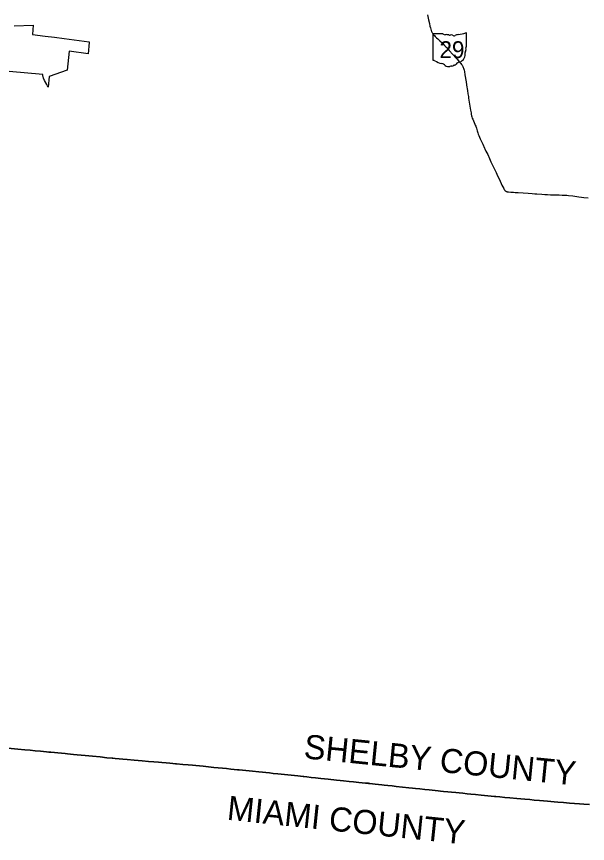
# Model space of a CAD drawing. Extents: x 0 to 34, y 0 to 22.
# Drawn here: x 5.532 to 5.912, y 17.63 to 18.181 of the extents above; entities that cross this region are included whole.
import ezdxf

# ---------------------------------------------------------------- set-up
doc = ezdxf.new("R2010")
doc.units = 0
for name, color, linetype in [('GM_X_Corporation', 7, 'Continuous'), ('GM_X_County', 7, 'Continuous'), ('GM_X_County_Text', 7, 'Continuous'), ('GM_X_State_Location', 7, 'Continuous'), ('GM_X_State_Route', 7, 'Continuous'), ('GM_X_State_Shield', 7, 'Continuous')]:
    doc.layers.add(name, color=color, linetype=linetype)

msp = doc.modelspace()

# ---------------------------------------------------------------- linework, layer by layer
at = {"layer": 'GM_X_Corporation'}
msp.add_lwpolyline([(5.530899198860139, 18.174806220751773), (5.5434672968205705, 18.175162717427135), (5.542929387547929, 18.169033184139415), (5.551350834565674, 18.167917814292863), (5.557555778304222, 18.1670977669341), (5.564146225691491, 18.16624080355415), (5.580780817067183, 18.16407545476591), (5.5807412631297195, 18.16365672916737), (5.580029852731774, 18.156050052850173), (5.567346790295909, 18.15778349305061), (5.565957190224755, 18.145282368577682), (5.553993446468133, 18.140923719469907), (5.5534006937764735, 18.13386708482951), (5.553321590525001, 18.134050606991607), (5.552986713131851, 18.134736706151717), (5.5524857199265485, 18.135671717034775), (5.55104285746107, 18.138410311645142), (5.550408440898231, 18.13978883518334), (5.55028398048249, 18.140115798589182), (5.550165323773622, 18.140457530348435), (5.550053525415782, 18.14082035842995), (5.549969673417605, 18.14112728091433), (5.549906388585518, 18.1414204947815), (5.549850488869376, 18.14174798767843), (5.549815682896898, 18.141999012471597), (5.549787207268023, 18.14227798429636), (5.527418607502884, 18.144288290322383)], dxfattribs=at)
at = {"layer": 'GM_X_County'}
for points in [[(5.913594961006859, 17.65638639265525), (5.90965134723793, 17.65669015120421), (5.906918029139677, 17.656904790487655), (5.90027167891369, 17.65740472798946), (5.896120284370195, 17.657744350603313), (5.892408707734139, 17.658045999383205), (5.889939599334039, 17.658255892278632), (5.885476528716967, 17.65866881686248), (5.880256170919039, 17.65909176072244), (5.8765952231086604, 17.659397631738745), (5.8737443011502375, 17.659646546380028), (5.870397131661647, 17.65995716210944), (5.865091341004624, 17.66042018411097), (5.860577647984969, 17.660856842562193), (5.857172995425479, 17.661153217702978), (5.8539086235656, 17.661477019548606), (5.851221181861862, 17.661723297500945), (5.85028616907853, 17.66180925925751), (5.845791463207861, 17.662240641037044), (5.841480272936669, 17.66266042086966), (5.83771649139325, 17.66302271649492), (5.834637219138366, 17.663317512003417), (5.832139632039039, 17.663566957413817), (5.82934514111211, 17.663851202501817), (5.826775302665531, 17.66411857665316), (5.824675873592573, 17.66432582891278), (5.821790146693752, 17.664610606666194), (5.819271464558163, 17.66486163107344), (5.816489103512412, 17.665125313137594), (5.8143917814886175, 17.665346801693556), (5.8128176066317, 17.66550923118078), (5.808828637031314, 17.665901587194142), (5.806764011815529, 17.666116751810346), (5.804003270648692, 17.666393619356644), (5.800597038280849, 17.666768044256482), (5.797856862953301, 17.667069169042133), (5.795735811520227, 17.667295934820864), (5.793272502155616, 17.667545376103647), (5.789011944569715, 17.66803477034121), (5.784922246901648, 17.668473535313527), (5.782301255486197, 17.668757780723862), (5.779417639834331, 17.669072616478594), (5.776850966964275, 17.669365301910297), (5.775277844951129, 17.669537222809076), (5.771030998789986, 17.66998970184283), (5.76741487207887, 17.670385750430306), (5.76653048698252, 17.670492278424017), (5.766425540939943, 17.67050493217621), (5.764441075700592, 17.670720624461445), (5.76011828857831, 17.671162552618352), (5.756582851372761, 17.67153645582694), (5.75364069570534, 17.671831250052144), (5.749819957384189, 17.672216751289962), (5.747584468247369, 17.672443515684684), (5.745257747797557, 17.672692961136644), (5.7397610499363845, 17.673270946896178), (5.734754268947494, 17.673803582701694), (5.731161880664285, 17.674178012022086), (5.728253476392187, 17.67448388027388), (5.725527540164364, 17.674767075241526), (5.723412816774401, 17.67500439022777), (5.722994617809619, 17.675051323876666), (5.719426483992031, 17.675410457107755), (5.715149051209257, 17.675832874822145), (5.7106669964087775, 17.67632015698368), (5.708306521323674, 17.676581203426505), (5.706082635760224, 17.676819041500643), (5.703048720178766, 17.67715919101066), (5.700745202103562, 17.67740863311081), (5.693605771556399, 17.678156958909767), (5.689274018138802, 17.678601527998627), (5.685006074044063, 17.67901814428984), (5.680471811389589, 17.679475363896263), (5.6793838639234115, 17.67958505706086), (5.67483325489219, 17.680038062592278), (5.6720102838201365, 17.68032494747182), (5.6692811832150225, 17.68059231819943), (5.663664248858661, 17.681129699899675), (5.660042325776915, 17.681476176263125), (5.656526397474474, 17.681820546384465), (5.6515391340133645, 17.68229886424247), (5.649492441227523, 17.682491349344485), (5.646503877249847, 17.682768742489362), (5.642991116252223, 17.683097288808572), (5.63867465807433, 17.683492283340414), (5.638201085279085, 17.68353289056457), (5.63636270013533, 17.683691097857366), (5.634366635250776, 17.68386196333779), (5.631846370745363, 17.684090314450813), (5.628958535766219, 17.684357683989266), (5.626752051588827, 17.684554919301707), (5.623651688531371, 17.68481385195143), (5.620237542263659, 17.685118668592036), (5.615876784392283, 17.685496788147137), (5.610674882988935, 17.685934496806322), (5.605999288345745, 17.68634215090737), (5.603110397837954, 17.68659633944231), (5.60069455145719, 17.68681677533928), (5.5980677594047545, 17.68704301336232), (5.59644242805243, 17.68720649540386), (5.596055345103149, 17.6872434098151), (5.592525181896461, 17.687580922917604), (5.587929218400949, 17.68803392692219), (5.582945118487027, 17.68853281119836), (5.578029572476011, 17.68900849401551), (5.572669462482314, 17.68952952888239), (5.57028578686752, 17.6897446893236), (5.566263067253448, 17.690148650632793), (5.564687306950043, 17.690288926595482), (5.562220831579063, 17.69052571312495), (5.555186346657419, 17.691194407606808), (5.553928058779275, 17.691326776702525), (5.55235283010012, 17.691473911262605), (5.548312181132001, 17.691864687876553), (5.544690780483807, 17.69222276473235), (5.541383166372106, 17.69253338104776), (5.537973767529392, 17.69288355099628), (5.533249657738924, 17.6933423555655), (5.522170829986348, 17.6943775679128)], [(5.522170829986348, 17.6943775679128), (5.533249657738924, 17.6933423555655), (5.537973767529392, 17.69288355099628), (5.541383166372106, 17.69253338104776), (5.544690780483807, 17.69222276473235), (5.548312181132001, 17.691864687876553), (5.55235283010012, 17.691473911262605), (5.553928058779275, 17.691326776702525), (5.555186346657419, 17.691194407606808), (5.562220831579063, 17.69052571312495), (5.564687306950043, 17.690288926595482), (5.566263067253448, 17.690148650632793), (5.57028578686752, 17.6897446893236), (5.572669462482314, 17.68952952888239), (5.578029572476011, 17.68900849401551), (5.582945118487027, 17.68853281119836), (5.587929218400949, 17.68803392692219), (5.592525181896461, 17.687580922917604), (5.596055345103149, 17.6872434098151), (5.59644242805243, 17.68720649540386), (5.5980677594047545, 17.68704301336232), (5.60069455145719, 17.68681677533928), (5.603110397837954, 17.68659633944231), (5.605999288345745, 17.68634215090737), (5.610674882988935, 17.685934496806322), (5.615876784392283, 17.685496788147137), (5.620237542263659, 17.685118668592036), (5.623651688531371, 17.68481385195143), (5.626752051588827, 17.684554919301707), (5.628958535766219, 17.684357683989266), (5.631846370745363, 17.684090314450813), (5.634366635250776, 17.68386196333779), (5.63636270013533, 17.683691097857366), (5.638201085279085, 17.68353289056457), (5.63867465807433, 17.683492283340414), (5.642991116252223, 17.683097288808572), (5.646503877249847, 17.682768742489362), (5.649492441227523, 17.682491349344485), (5.6515391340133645, 17.68229886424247), (5.656526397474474, 17.681820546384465), (5.660042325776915, 17.681476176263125), (5.663664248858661, 17.681129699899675), (5.6692811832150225, 17.68059231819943), (5.6720102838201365, 17.68032494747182), (5.67483325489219, 17.680038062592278), (5.6793838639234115, 17.67958505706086), (5.680471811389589, 17.679475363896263), (5.685006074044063, 17.67901814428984), (5.689274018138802, 17.678601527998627), (5.693605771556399, 17.678156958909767), (5.700745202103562, 17.67740863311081), (5.703048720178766, 17.67715919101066), (5.706082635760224, 17.676819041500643), (5.708306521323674, 17.676581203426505), (5.7106669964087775, 17.67632015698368), (5.715149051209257, 17.675832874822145), (5.719426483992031, 17.675410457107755), (5.722994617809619, 17.675051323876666), (5.723412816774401, 17.67500439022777), (5.725527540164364, 17.674767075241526), (5.728253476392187, 17.67448388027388), (5.731161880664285, 17.674178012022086), (5.734754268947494, 17.673803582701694), (5.7397610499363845, 17.673270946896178), (5.745257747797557, 17.672692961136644), (5.747584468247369, 17.672443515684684), (5.749819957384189, 17.672216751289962), (5.75364069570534, 17.671831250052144), (5.756582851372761, 17.67153645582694), (5.76011828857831, 17.671162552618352), (5.764441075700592, 17.670720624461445), (5.766425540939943, 17.67050493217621), (5.76653048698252, 17.670492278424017), (5.76741487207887, 17.670385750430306), (5.771030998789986, 17.66998970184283), (5.775277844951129, 17.669537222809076), (5.776850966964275, 17.669365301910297), (5.779417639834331, 17.669072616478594), (5.782301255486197, 17.668757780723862), (5.784922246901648, 17.668473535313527), (5.789011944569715, 17.66803477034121), (5.793272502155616, 17.667545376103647), (5.795735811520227, 17.667295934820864), (5.797856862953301, 17.667069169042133), (5.800597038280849, 17.666768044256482), (5.804003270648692, 17.666393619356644), (5.806764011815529, 17.666116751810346), (5.808828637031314, 17.665901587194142), (5.8128176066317, 17.66550923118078), (5.8143917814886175, 17.665346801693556), (5.816489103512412, 17.665125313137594), (5.819271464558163, 17.66486163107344), (5.821790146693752, 17.664610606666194), (5.824675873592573, 17.66432582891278), (5.826775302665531, 17.66411857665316), (5.82934514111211, 17.663851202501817), (5.832139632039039, 17.663566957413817), (5.834637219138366, 17.663317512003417), (5.83771649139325, 17.66302271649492), (5.841480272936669, 17.66266042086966), (5.845791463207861, 17.662240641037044), (5.85028616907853, 17.66180925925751), (5.851221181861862, 17.661723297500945), (5.8539086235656, 17.661477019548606), (5.857172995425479, 17.661153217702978), (5.860577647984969, 17.660856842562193), (5.865091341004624, 17.66042018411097), (5.870397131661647, 17.65995716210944), (5.8737443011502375, 17.659646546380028), (5.8765952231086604, 17.659397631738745), (5.880256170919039, 17.65909176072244), (5.885476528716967, 17.65866881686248), (5.889939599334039, 17.658255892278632), (5.892408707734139, 17.658045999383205), (5.896120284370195, 17.657744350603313), (5.90027167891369, 17.65740472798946), (5.906918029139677, 17.656904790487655), (5.90965134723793, 17.65669015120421), (5.913594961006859, 17.65638639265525)]]:
    msp.add_lwpolyline(points, dxfattribs=at)
at = {"layer": 'GM_X_State_Route'}
for points in [[(5.805654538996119, 18.182073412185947), (5.806453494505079, 18.178631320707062), (5.806988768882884, 18.176211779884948), (5.807405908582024, 18.174468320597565), (5.807700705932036, 18.17329230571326), (5.807916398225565, 18.172424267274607), (5.8081278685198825, 18.171721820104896), (5.80834461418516, 18.17113275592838), (5.808413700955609, 18.170975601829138), (5.808576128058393, 18.170608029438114), (5.808769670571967, 18.17023993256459), (5.8090465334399, 18.169798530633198), (5.809384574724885, 18.16933339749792), (5.809808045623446, 18.16880392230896), (5.810296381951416, 18.16825704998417), (5.8109508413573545, 18.16757569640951), (5.811752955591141, 18.16680838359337), (5.8126130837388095, 18.16601734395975), (5.814062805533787, 18.164632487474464), (5.815427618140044, 18.16331197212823), (5.817167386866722, 18.161621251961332), (5.818214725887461, 18.16057759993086), (5.8187594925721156, 18.16000224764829), (5.820217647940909, 18.15840275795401), (5.822536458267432, 18.155735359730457), (5.824801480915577, 18.153163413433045), (5.825429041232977, 18.1524514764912), (5.827122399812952, 18.15057195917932), (5.828031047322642, 18.14954096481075), (5.82846770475, 18.14900727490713), (5.828773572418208, 18.148570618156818), (5.829073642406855, 18.14806751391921), (5.829342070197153, 18.147548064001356), (5.829558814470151, 18.1470623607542), (5.829746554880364, 18.146565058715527), (5.829951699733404, 18.14590585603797), (5.8301325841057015, 18.1451854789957), (5.830310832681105, 18.144249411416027), (5.830633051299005, 18.142216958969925), (5.831364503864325, 18.137473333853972), (5.83166088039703, 18.135521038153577), (5.8317051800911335, 18.13523151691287), (5.8322657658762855, 18.131743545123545), (5.8326391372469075, 18.12950752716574), (5.832932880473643, 18.127791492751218), (5.833112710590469, 18.126645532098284), (5.833537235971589, 18.123992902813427), (5.833770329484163, 18.12253474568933), (5.834388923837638, 18.118575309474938), (5.834685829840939, 18.116755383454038), (5.8348588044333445, 18.11587838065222), (5.835111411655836, 18.11480361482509), (5.835307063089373, 18.114094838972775), (5.835550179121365, 18.113346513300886), (5.835807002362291, 18.112657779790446), (5.83625368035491, 18.111590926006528), (5.837258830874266, 18.109323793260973), (5.837557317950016, 18.108589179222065), (5.837815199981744, 18.107895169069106), (5.838272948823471, 18.10654459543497), (5.838812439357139, 18.104833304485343), (5.839223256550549, 18.103527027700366), (5.839562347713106, 18.10253084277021), (5.839863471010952, 18.10174559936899), (5.840372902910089, 18.100533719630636), (5.840876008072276, 18.099432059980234), (5.841896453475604, 18.097231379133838), (5.842542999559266, 18.095846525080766), (5.843723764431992, 18.093352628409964), (5.843756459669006, 18.093283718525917)], [(5.843756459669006, 18.093283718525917), (5.8439199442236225, 18.092939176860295), (5.8446624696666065, 18.091364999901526), (5.8457894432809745, 18.088981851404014), (5.846976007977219, 18.086449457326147), (5.847959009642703, 18.084290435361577), (5.849271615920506, 18.081527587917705), (5.850142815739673, 18.079665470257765), (5.851406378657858, 18.077054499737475), (5.852412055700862, 18.074903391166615), (5.853580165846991, 18.072365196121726), (5.855294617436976, 18.068742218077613), (5.856442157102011, 18.06633691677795), (5.856722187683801, 18.065840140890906), (5.856985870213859, 18.065462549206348), (5.857203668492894, 18.065204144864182), (5.857420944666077, 18.06499214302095), (5.857664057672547, 18.064800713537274), (5.857876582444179, 18.064645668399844), (5.858104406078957, 18.064516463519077), (5.8582699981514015, 18.06444421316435), (5.858507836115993, 18.064371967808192), (5.858735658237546, 18.064315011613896), (5.858973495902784, 18.06427914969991), (5.859537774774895, 18.064201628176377), (5.861219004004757, 18.064077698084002), (5.862849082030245, 18.063960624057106), (5.864058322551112, 18.063868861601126), (5.8660564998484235, 18.06372594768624), (5.869475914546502, 18.063488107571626), (5.872684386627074, 18.063266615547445), (5.875421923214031, 18.063098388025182), (5.877052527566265, 18.062970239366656), (5.8785233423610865, 18.062856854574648), (5.881839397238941, 18.06265065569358), (5.883786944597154, 18.06252461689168), (5.885627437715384, 18.062405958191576), (5.887574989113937, 18.062326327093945), (5.891001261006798, 18.06223931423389), (5.893426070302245, 18.062161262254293), (5.8953757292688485, 18.06209587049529), (5.896694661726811, 18.062045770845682), (5.898327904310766, 18.06193766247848), (5.899590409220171, 18.06181847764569), (5.902365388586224, 18.061473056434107), (5.906444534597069, 18.060940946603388), (5.908275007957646, 18.06070785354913), (5.909636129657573, 18.060536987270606), (5.912561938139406, 18.060135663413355)]]:
    msp.add_lwpolyline(points, dxfattribs=at)
at = {"layer": 'GM_X_State_Shield'}
for p, q in [((5.83160137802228, 18.1608924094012), (5.83160137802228, 18.16977715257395)), ((5.809223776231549, 18.16906401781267), (5.809223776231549, 18.15207963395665)), ((5.815997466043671, 18.169356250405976), (5.809444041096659, 18.169356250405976)), ((5.831599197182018, 18.16089459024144), (5.83160137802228, 18.1608924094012))]:
    msp.add_line(p, q, dxfattribs=at)
for centre, radius, start, end in [((5.823630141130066, 18.192511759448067), 0.02373123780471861, 275.8444694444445, 288.9064527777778), ((5.831353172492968, 18.169814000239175), 0.000249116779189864, 351.8620861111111, 97.738), ((5.809480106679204, 18.16910018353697), 0.0002592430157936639, 98.1301027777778, 188.13010277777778), ((5.817558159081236, 18.171327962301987), 0.0025145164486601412, 231.61950555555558, 271.11188333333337), ((5.81839187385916, 18.15982102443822), 0.009027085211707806, 80.48669166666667, 94.98826944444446), ((5.82044123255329, 18.169188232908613), 0.0007254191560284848, 219.79206111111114, 297.1023694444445), ((5.821506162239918, 18.167225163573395), 0.0015082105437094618, 54.466683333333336, 119.14113055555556), ((5.823452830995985, 18.169917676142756), 0.0018143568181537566, 233.85620555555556, 294.82819166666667), ((5.8266571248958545, 18.164168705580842), 0.004774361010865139, 97.34618055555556, 120.7688527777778), ((5.8315438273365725, 18.160240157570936), 0.00038552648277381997, 107.94398333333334, 210.33696666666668), ((5.829091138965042, 18.159117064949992), 0.002314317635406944, 340.0329638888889, 23.649566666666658), ((5.8313356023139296, 18.160858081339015), 0.0002666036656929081, 289.6038111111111, 7.734130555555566), ((5.824959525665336, 18.1560439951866), 0.005935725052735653, 292.3088861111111, 8.985838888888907), ((5.832493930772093, 18.157174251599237), 0.001683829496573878, 136.80649722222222, 186.92959444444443), ((5.809482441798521, 18.15204245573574), 0.00026154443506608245, 171.9583861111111, 258.30661388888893), ((5.809522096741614, 18.153780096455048), 0.0019959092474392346, 267.33899444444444, 280.6038555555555), ((5.809930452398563, 18.151099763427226), 0.000719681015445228, 29.748380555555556, 93.27174722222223), ((5.819016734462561, 18.16635952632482), 0.017137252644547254, 240.41292222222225, 257.1985), ((5.813907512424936, 18.144449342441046), 0.0053619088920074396, 47.184155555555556, 75.83597222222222), ((5.819706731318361, 18.15101549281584), 0.003402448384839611, 230.70037222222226, 286.29183611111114), ((5.821672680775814, 18.145143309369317), 0.0027957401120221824, 85.69512222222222, 111.20994722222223), ((5.821921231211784, 18.149743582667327), 0.0018128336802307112, 268.7770194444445, 315.54927222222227), ((5.823561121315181, 18.14809865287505), 0.0005103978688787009, 65.75173055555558, 132.64842222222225), ((5.823343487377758, 18.15043351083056), 0.0019176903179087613, 282.8731916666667, 323.27711111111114), ((5.82746230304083, 18.14731130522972), 0.0032508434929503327, 94.40312222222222, 142.57675)]:
    msp.add_arc(centre, radius, start, end, dxfattribs=at)

# ---------------------------------------------------------------- texts
at = {"layer": 'GM_X_County_Text'}
for s, height, rotation, p in [('SHELBY COUNTY', 0.016074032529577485, 354.261017, (5.723004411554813, 17.687217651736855)), ('MIAMI COUNTY', 0.016074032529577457, 354.043411, (5.671920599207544, 17.646319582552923))]:
    msp.add_text(s, height=height, rotation=rotation, dxfattribs=at).set_placement(p)
at = {"layer": 'GM_X_State_Location'}
for s, p in [('s', (5.820160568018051, 18.159442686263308)), ('r', (5.820159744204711, 18.159442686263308))]:
    msp.add_text(s, height=1.6074032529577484e-05, dxfattribs=at).set_placement(p)
msp.add_text('29', height=1.6074032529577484e-05, rotation=1.0000000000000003e-05, dxfattribs=at).set_placement((5.816112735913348, 18.158273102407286))
at = {"layer": 'GM_X_State_Shield'}
msp.add_text('29', height=0.011189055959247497, dxfattribs=at).set_placement((5.813689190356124, 18.15327732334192))

doc.saveas('drawing.dxf')
